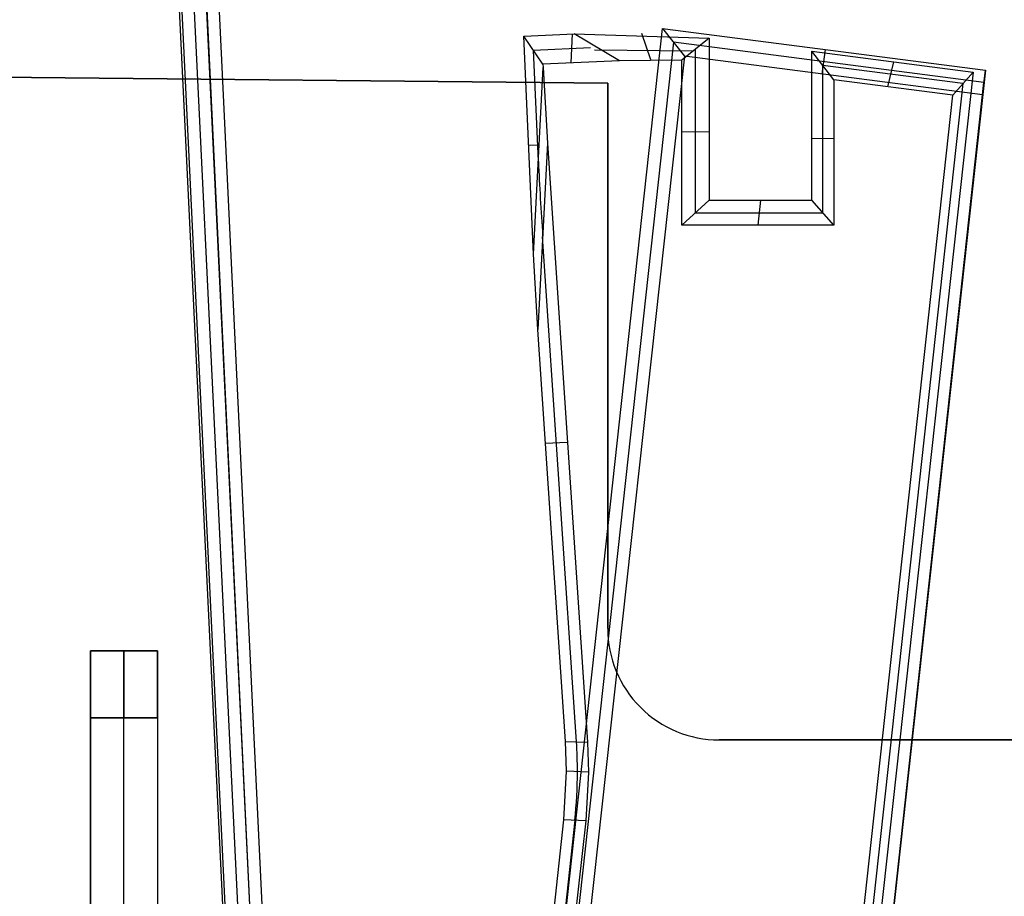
# Model space of a CAD drawing. Extents: x -64 to 57, y 4 to 161.
# Tile 340 of 342: x 36.06 to 40.47, y 149.1 to 153.03. Entities that reach past the tile are written whole.
import ezdxf

# ---------------------------------------------------------------- set-up
doc = ezdxf.new("R2010")
doc.units = 0
doc.layers.add('DEFAULT', color=7, linetype='CONTINUOUS')

msp = doc.modelspace()

# ---------------------------------------------------------------- linework, layer by layer
at = {"layer": 'DEFAULT', "color": 254}
for p, q in [((37.186, 144.7815, 51.2674), (36.7754, 153.3233, 51.2687)), ((37.2435, 144.7912, 51.6671), (36.8298, 153.3385, 51.8163)), ((37.2963, 144.7938, 48.6365), (36.8865, 153.3134, 48.6365)), ((36.9433, 153.2884, 45.4567), (37.3492, 144.7963, 45.605)), ((37.1765, 144.781, 51.7575), (36.7751, 153.0726, 51.9035)), ((36.8982, 153.0722, 45.5522), (37.2936, 144.7876, 45.6956)), ((38.0445, 144.7754, 45.6053), (38.9419, 152.9861, 45.462)), ((38.3199, 152.9521, 45.557), (38.5458, 152.9621, 45.5572)), ((38.5314, 152.8318, 51.9025), (38.5376, 152.9618, 45.5572)), ((38.5458, 152.9621, 45.5572), (39.1516, 152.9431, 45.5587)), ((38.7492, 152.8415, 51.9031), (38.5458, 152.9621, 45.5572)), ((38.8893, 152.8453, 51.9035), (38.849, 152.9641, 45.5577)), ((38.9419, 152.9861, 45.462), (40.3896, 152.7992, 45.4653)), ((38.9419, 152.9861, 45.462), (39.0397, 152.8618, 51.808)), ((38.9908, 152.9239, 48.6349), (38.0971, 144.7697, 48.6349)), ((38.3639, 151.9746, 45.5739), (38.3199, 152.9521, 45.557)), ((38.4058, 152.8262, 51.9022), (38.3199, 152.9521, 45.557)), ((40.3835, 152.7442, 48.635), (38.9908, 152.9239, 48.635)), ((39.1516, 152.9431, 45.5587), (39.0289, 152.8442, 51.9037)), ((39.1516, 152.9431, 45.5587), (39.1511, 152.216, 45.5712)), ((38.3629, 152.8892, 48.7297), (38.6183, 152.9005, 48.7302)), ((38.3851, 152.3919, 48.7292), (38.3629, 152.8892, 48.7293)), ((39.0785, 152.8842, 49.3352), (38.6372, 152.8887, 49.3495)), ((39.09, 152.1601, 48.731), (39.0902, 152.8937, 48.7312)), ((39.6112, 152.216, 45.5721), (39.6109, 152.8838, 45.5606)), ((39.6109, 152.8838, 45.5606), (40.3345, 152.7904, 45.5635)), ((39.7097, 152.7563, 51.9034), (39.6109, 152.8838, 45.5606)), ((39.6585, 152.7819, 51.8066), (39.6727, 152.8918, 45.4636)), ((39.0397, 152.8618, 51.808), (38.1497, 144.7639, 51.6666)), ((38.7492, 152.8415, 51.9031), (38.4058, 152.8262, 51.9022)), ((39.0289, 152.8442, 51.9037), (38.7492, 152.8415, 51.9031)), ((39.0289, 152.1042, 51.8906), (39.0289, 152.8442, 51.9037)), ((40.3775, 152.6892, 51.805), (39.0397, 152.8618, 51.808)), ((39.953, 152.7249, 51.9033), (39.9791, 152.8363, 45.5621)), ((38.3639, 151.9746, 45.5739), (38.4064, 152.8116, 51.902)), ((38.4058, 152.8262, 51.9022), (38.4064, 152.8116, 51.902)), ((38.4064, 152.8116, 51.902), (38.4254, 152.4717, 51.896)), ((40.3345, 152.7904, 45.5635), (39.4273, 144.5185, 45.7042)), ((40.3896, 152.7992, 45.4653), (39.483, 144.5276, 45.6096)), ((40.2891, 152.7389, 48.7331), (39.6603, 152.8201, 48.7319)), ((39.6605, 152.1601, 48.7318), (39.6603, 152.8201, 48.732)), ((40.3345, 152.7904, 45.5635), (40.2437, 152.6874, 51.9032)), ((40.3775, 152.6892, 51.805), (40.3896, 152.7992, 45.4653)), ((39.483, 144.5276, 48.6351), (40.3835, 152.7442, 48.6351)), ((40.2437, 152.6874, 51.9032), (39.7097, 152.7563, 51.9034)), ((39.7097, 152.7563, 51.9034), (39.7097, 152.1042, 51.8919)), ((40.2891, 152.7389, 48.7333), (39.398, 144.597, 48.7296)), ((39.3686, 144.6756, 51.7598), (40.2437, 152.6874, 51.9032)), ((39.483, 144.5276, 51.6625), (40.3775, 152.6892, 51.805)), ((39.0289, 152.5229, 51.898), (39.1513, 152.5244, 45.5659)), ((39.6111, 152.4948, 45.5673), (39.7097, 152.4932, 51.8988)), ((38.3887, 152.4636, 49.2713), (38.342, 152.4621, 45.5654)), ((38.4254, 152.4717, 51.896), (38.3829, 151.6363, 45.5797)), ((38.4254, 152.4717, 51.896), (38.6047, 149.7865, 51.8488)), ((39.0289, 152.1042, 51.8906), (39.1511, 152.216, 45.5712)), ((39.1511, 152.216, 45.5712), (39.6112, 152.216, 45.5721)), ((39.3812, 152.216, 45.5716), (39.3693, 152.1042, 51.8912)), ((39.7097, 152.1042, 51.8919), (39.6112, 152.216, 45.5721)), ((39.09, 152.1601, 48.7309), (39.6605, 152.1601, 48.732)), ((39.7097, 152.1042, 51.8919), (39.0289, 152.1042, 51.8906)), ((38.5561, 149.7884, 48.7381), (38.4041, 152.0541, 48.7383)), ((38.3829, 151.6363, 45.5797), (38.3639, 151.9746, 45.5739)), ((38.5072, 149.7903, 45.6117), (38.3829, 151.6363, 45.5797)), ((38.5149, 151.1309, 51.8724), (38.4173, 151.1251, 45.5886)), ((36.3763, 150.1961, 39.1641), (36.3763, 150.1961, 44.4691)), ((36.6763, 150.1961, 44.4691), (36.3763, 150.1961, 44.4691)), ((36.3763, 150.1961, 39.1641), (36.6763, 150.1961, 39.1641)), ((36.3763, 150.1961, 41.4166), (36.3763, 148.8961, 41.4166)), ((36.3763, 150.1961, 41.8166), (36.6763, 150.1961, 41.8166)), ((36.5263, 150.1961, 44.4691), (36.5263, 150.1961, 39.1641)), ((36.6763, 150.1961, 39.1641), (36.6763, 150.1961, 44.4691)), ((36.6763, 150.1961, 41.4166), (36.6763, 148.8961, 41.4166)), ((36.3763, 149.8961, 44.7691), (36.3763, 147.5461, 44.7691)), ((36.3763, 147.2461, 38.8641), (36.3763, 149.8961, 38.8641)), ((36.3763, 149.8961, 44.7691), (36.6763, 149.8961, 44.7691)), ((36.6763, 149.8961, 38.8641), (36.3763, 149.8961, 38.8641)), ((36.5263, 147.5461, 44.7691), (36.5263, 149.8961, 44.7691)), ((36.5263, 147.2461, 38.8641), (36.5263, 149.8961, 38.8641)), ((36.6763, 149.8961, 44.7691), (36.6763, 147.5461, 44.7691)), ((36.6763, 149.8961, 38.8641), (36.6763, 147.2461, 38.8641)), ((38.5072, 149.7903, 45.6117), (38.6047, 149.7865, 51.8488)), ((38.5117, 149.6564, 45.614), (38.5072, 149.7903, 45.6117)), ((38.6047, 149.7865, 51.8488), (38.6092, 149.6526, 51.8464)), ((38.4999, 149.4386, 45.6178), (38.5117, 149.6564, 45.614)), ((38.6092, 149.6526, 51.8464), (38.5117, 149.6564, 45.614)), ((38.6092, 149.6526, 51.8464), (38.5972, 149.4348, 51.8426)), ((37.9889, 144.7666, 45.6972), (38.4999, 149.4386, 45.6178)), ((38.5485, 149.4367, 48.7302), (38.0358, 144.7601, 48.7281)), ((38.5972, 149.4348, 51.8426), (38.0827, 144.7536, 51.7587)), ((38.5972, 149.4348, 51.8426), (38.4999, 149.4386, 45.6178))]:
    msp.add_line(p, q, dxfattribs=at)
at = {"layer": 'DEFAULT', "color": 156}
for p, q in [((38.696, 152.7413, 37.5166), (3.9426, 153.0758, 37.5166)), ((3.9426, 153.0758, 35.8806), (38.696, 152.7413, 35.8806)), ((3.9426, 153.0758, 36.6986), (38.696, 152.7413, 36.6986)), ((38.696, 152.7413, 35.8806), (38.696, 150.2968, 35.8806)), ((38.696, 152.7413, 37.5166), (38.696, 152.7413, 35.8806)), ((38.696, 150.2968, 37.5166), (38.696, 152.7413, 37.5166)), ((38.696, 150.2968, 36.6986), (38.696, 152.7413, 36.6986)), ((38.696, 151.519, 35.8806), (38.696, 151.519, 37.5166)), ((38.696, 150.2968, 37.5166), (38.696, 150.2968, 35.8806)), ((38.696, 150.2967, 35.8806), (38.696, 150.2967, 37.5166)), ((39.1957, 149.797, 37.5166), (39.1957, 149.797, 35.8806)), ((39.1958, 149.797, 35.8806), (46.772, 149.797, 35.8806)), ((39.1958, 149.797, 37.5166), (39.1958, 149.797, 35.8806)), ((46.772, 149.797, 37.5166), (39.1958, 149.797, 37.5166)), ((39.1958, 149.797, 36.6986), (46.772, 149.797, 36.6986))]:
    msp.add_line(p, q, dxfattribs=at)
at = {"layer": 'DEFAULT', "color": 254, "extrusion": (0.006667, 0.131123, 0.991344)}
msp.add_arc((-45.5276, -147.8553, 68.532), 15, 5.5201, 6.80617, dxfattribs=at)
at = {"layer": 'DEFAULT', "color": 9, "extrusion": (-0.026177, -1.55232e-10, 0.999657)}
msp.add_arc((-70.9132, 241.307, 30.1953), 213.4721, 247.684624, 261.766067, dxfattribs=at)
at = {"layer": 'DEFAULT', "color": 9}
msp.add_arc((240.5647, 70.9157, 29.9715), 213.5296, 157.691688, 171.768984, dxfattribs=at)
at = {"layer": 'DEFAULT', "color": 9, "extrusion": (-3.67265e-10, -5.157e-09, 1)}
msp.add_arc((240.5647, 70.9157, 28.6111), 213.5296, 157.708667, 171.768984, dxfattribs=at)
at = {"layer": 'DEFAULT', "color": 9, "extrusion": (9.53142e-07, -4.26272e-08, 1)}
msp.add_arc((248.8777, 70.9153, 28.8284), 213.5431, 157.709373, 171.769183, dxfattribs=at)
at = {"layer": 'DEFAULT', "color": 9, "extrusion": (0.929632, -0.368354, -0.01002)}
msp.add_arc((156.2687, 64.2251, -16.5641), 7.6758, 181.93621, 271.44748, dxfattribs=at)
at = {"layer": 'DEFAULT', "color": 156}
for centre, start, end in [((39.1956, 150.2967, 37.5166), 179.9829, 180), ((39.1957, 150.2967, 36.6986), 179.9829, 180), ((39.1957, 150.2967, 37.5166), 180, 270.0171), ((39.1957, 150.2967, 35.8806), 180, 270.0171), ((39.1957, 150.2967, 36.6986), 180, 270.0171)]:
    msp.add_arc(centre, 0.4996, start, end, dxfattribs=at)
at = {"layer": 'DEFAULT', "color": 156, "extrusion": (-1.40946e-08, 1.363e-12, 1)}
msp.add_arc((39.1956, 150.2967, 35.8806), 0.4996, 179.9829, 180, dxfattribs=at)
at = {"layer": 'DEFAULT', "color": 254, "extrusion": (1, 8.74228e-08, 8.74227e-08)}
for centre, start, end in [((149.8961, 44.4691, 36.3763), 0, 90), ((149.8961, 39.1641, 36.3763), 270, 0), ((149.8961, 44.4691, 36.5263), 0, 90), ((149.8961, 39.1641, 36.5263), 270, 0), ((149.8961, 44.4691, 36.6763), 0, 90), ((149.8961, 39.1641, 36.6763), 270, 0)]:
    msp.add_arc(centre, 0.3, start, end, dxfattribs=at)
at = {"layer": 'DEFAULT', "color": 254, "extrusion": (0.015636, -0.000612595, 0.999878)}
for start, end in [(272.2417, 276.08), (265.988, 272.2417)]:
    msp.add_arc((150.9712, -29.907, 49.2354), 2, start, end, dxfattribs=at)

doc.saveas('drawing.dxf')
